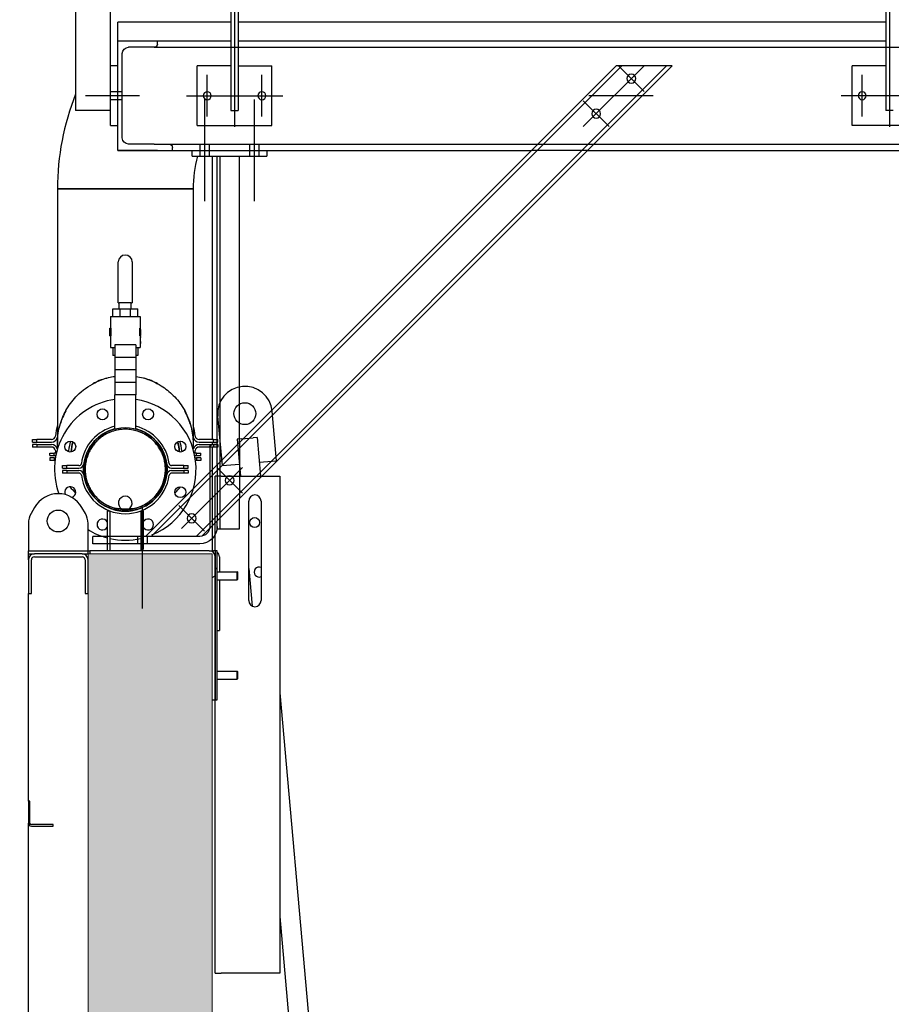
# Model space of a CAD drawing. Extents: x -89225 to 110569, y 13360 to 87647.
# Tile 441 of 478: x 100330 to 102084, y 65358 to 67339. Entities that reach past the tile are written whole.
import ezdxf

# ---------------------------------------------------------------- set-up
doc = ezdxf.new("R2010")
doc.units = 0
doc.layers.add('Beluchtingstank', color=253, linetype='Continuous')
doc.layers.add('Iv-Lines 035', color=4, linetype='Continuous')
pattern_1 = [(135, (1248752.05, -931373.5), (-224.5064, -224.5064), [])]

# ---------------------------------------------------------------- blocks, each defined once
blk = doc.blocks.new('Bordes been 1 ZAZ')
for p, q in [((1236975.3, -981670.4), (1236975.3, -983047.6)), ((1238293.7, -981670.4, 1600), (1238293.7, -983047.6, 1600)), ((1236982.8, -981737.1), (1236982.8, -983015.1)), ((1238286.2, -981737.1, 1600), (1238286.2, -983015.1, 1600)), ((1238301.2, -981737.1, 1600), (1238301.2, -983015.1, 1600)), ((1238613.7, -981819.4, 1600), (1238613.7, -983015.1, 1600)), ((1238543.7, -983045.1, 1600), (1238543.7, -982259.6, 1600)), ((1236982.8, -982837.1, 1600), (1238286.2, -982837.1, 1600)), ((1238301.2, -982837.1, 1600), (1238528.7, -982837.1, 1600)), ((1238528.7, -982875.1, 1600), (1238528.7, -982837.1, 1600)), ((1236982.8, -982875.1, 1600), (1238286.2, -982875.1, 1600)), ((1238301.2, -982875.1, 1600), (1238528.7, -982875.1, 1600)), ((1238448.7, -982881.1, 1600), (1238448.7, -982875.1, 1600)), ((1238528.7, -983095.1, 1600), (1238528.7, -982875.1, 1600)), ((1238455.2, -982887.6, 1600), (1230222.2, -982887.6, 1600)), ((1238455.2, -982887.6, 1600), (1238507.2, -982887.6, 1600)), ((1238519.7, -983070.1, 1600), (1238519.7, -982900.1, 1600)), ((1236982.8, -982925.1), (1237050.3, -982925.1)), ((1237050.3, -983045.1), (1237050.3, -982925.1)), ((1238359.6, -983871.7, 1600), (1237412.6, -982924.7, 1600)), ((1237412.6, -982924.7, 1600), (1237525.7, -982924.7, 1600)), ((1238371.3, -983872.1, 1600), (1237423.9, -982924.7, 1600)), ((1237469.1, -982924.7, 1600), (1237591.6, -983047.2, 1600)), ((1237469.1, -982976.4, 1600), (1237520.9, -982924.7, 1600)), ((1238461.8, -983872.1, 1600), (1237514.4, -982924.7, 1600)), ((1238473.2, -983872.1, 1600), (1237525.7, -982924.7, 1600)), ((1238286.2, -982925.1, 1600), (1238218.7, -982925.1, 1600)), ((1238218.7, -983045.1, 1600), (1238218.7, -982925.1, 1600)), ((1238301.2, -982925.1, 1600), (1238368.7, -982925.1, 1600)), ((1238368.7, -983045.1, 1600), (1238368.7, -982925.1, 1600)), ((1238528.7, -982925.1, 1600), (1238543.7, -982925.1, 1600)), ((1237030.3, -983027.1), (1237030.3, -982943.2)), ((1238238.7, -983027.1, 1600), (1238238.7, -982943.2, 1600)), ((1238348.7, -983027.1, 1600), (1238348.7, -982943.2, 1600)), ((1236878.3, -982985.1), (1237072.3, -982985.1)), ((1237450.7, -982985.1, 1600), (1237580.7, -982985.1, 1600)), ((1238390.6, -982985.1, 1600), (1238196.7, -982985.1, 1600)), ((1238485.3, -982985.1, 1600), (1238593.6, -982985.1, 1600)), ((1238521.7, -982977.1, 1600), (1238543.7, -982977.1, 1600)), ((1237539.9, -983047.2, 1600), (1237591.6, -982995.4, 1600)), ((1238253.7, -983197.5, 1600), (1238253.7, -982992.8, 1600)), ((1238353.7, -983197.5, 1600), (1238353.7, -982992.8, 1600)), ((1238521.7, -982993.1, 1600), (1238543.7, -982993.1, 1600)), ((1236967.8, -983015.1), (1236982.8, -983015.1)), ((1238301.2, -983015.1, 1600), (1238286.2, -983015.1, 1600)), ((1238543.7, -983015.1, 1600), (1238613.7, -983015.1, 1600)), ((1236900.3, -983045.1), (1237050.3, -983045.1)), ((1238368.7, -983045.1, 1600), (1238218.7, -983045.1, 1600)), ((1238543.7, -983045.1, 1600), (1238528.7, -983045.1, 1600)), ((1238455.2, -983082.6, 1600), (1230222.2, -983082.6, 1600)), ((1238244.2, -983107.1, 1600), (1238244.2, -983082.6, 1600)), ((1238263.2, -983107.1, 1600), (1238263.2, -983082.6, 1600)), ((1238344.2, -983107.1, 1600), (1238344.2, -983082.6, 1600)), ((1238363.2, -983107.1, 1600), (1238363.2, -983082.6, 1600)), ((1238455.2, -983082.6, 1600), (1238507.2, -983082.6, 1600)), ((1237583, -983095.1, 1600), (1231272.2, -983095.1, 1600)), ((1237583, -983095.1, 1600), (1237696.2, -983095.1, 1600)), ((1238528.7, -983095.1, 1600), (1237696.2, -983095.1, 1600)), ((1238228.7, -983095.1, 1600), (1238228.7, -983107.1, 1600)), ((1238378.7, -983107.1, 1600), (1238378.7, -983095.1, 1600)), ((1238418.7, -983095.1, 1600), (1238418.7, -983089.1, 1600)), ((1238448.7, -983095.1, 1600), (1238528.7, -983095.1, 1600)), ((1238378.7, -983107.1, 1600), (1238228.7, -983107.1, 1600)), ((1238283.7, -983682.6, 1600), (1238283.7, -983107.1, 1600)), ((1238322.7, -983857.1, 1600), (1238322.7, -983107.1, 1600)), ((1238328.7, -983727.6, 1600), (1238328.7, -983107.1, 1600)), ((1238283.7, -983682.6, 1600), (1238283.7, -983795.8, 1600)), ((1238337.7, -983687.1, 1600), (1238328.7, -983687.1, 1600)), ((1238343.7, -983693.1, 1600), (1238343.7, -983742.6, 1600)), ((1238400.2, -983855.8, 1600), (1238277.8, -983733.3, 1600)), ((1238277.8, -983785.1, 1600), (1238329.5, -983733.3, 1600)), ((1238328.7, -983727.6, 1600), (1238328.7, -983840.8, 1600)), ((1238343.7, -983742.6, 1600), (1238343.7, -983855.8, 1600)), ((1238283.7, -983857.1, 1600), (1238283.7, -983795.8, 1600)), ((1238354.2, -983861.6, 1600), (1238406, -983809.8, 1600)), ((1238478.7, -984017.2, 1600), (1238478.7, -983812.6, 1600)), ((1238328.7, -983857.1, 1600), (1238283.7, -983857.1, 1600)), ((1238328.7, -983857.1, 1600), (1238328.7, -983840.8, 1600)), ((1238363.7, -983872.1, 1600), (1238578.7, -983872.1, 1600)), ((1238469.2, -983887.1, 1600), (1238469.2, -983872.1, 1600)), ((1238488.2, -983887.1, 1600), (1238488.2, -983872.1, 1600)), ((1238578.7, -983887.1, 1600), (1238578.7, -983872.1, 1600)), ((1238363.7, -983887.1, 1600), (1238578.7, -983887.1, 1600))]:
    blk.add_line(p, q)
for centre, radius in [((1237495, -982950.6, 1600), 9), ((1237030.3, -982985.1), 8), ((1238238.7, -982985.1, 1600), 8), ((1238348.7, -982985.1, 1600), 8), ((1237565.7, -983021.3, 1600), 9), ((1238303.7, -983759.2, 1600), 9), ((1238380.1, -983835.7, 1600), 9)]:
    blk.add_circle(centre, radius)
for centre, radius, start, end in [((1238455.2, -982881.1, 1600), 6.5, 180, 270), ((1238507.2, -982900.1, 1600), 12.5, 0, 90), ((1238425.2, -983089.1, 1600), 6.5, 90, 180), ((1238507.2, -983070.1, 1600), 12.5, 270, 0), ((1238337.7, -983693.1, 1600), 6, 0, 90), ((1238363.7, -983852.1, 1600), 35, 180, 270), ((1238363.7, -983852.1, 1600), 20, 180, 270)]:
    blk.add_arc(centre, radius, start, end)
blk = doc.blocks.new('Beuchtingstank doorsnede')
h = blk.add_hatch()
h.set_pattern_fill('ANSI31', color=256, scale=2540, angle=90, style=0)
h.set_pattern_definition(pattern_1)
edge = h.paths.add_edge_path()
edge.add_ellipse((1213323, -938969.1), major_axis=(-84.1, 0), ratio=1, start_angle=0, end_angle=360)
edge = h.paths.add_edge_path(flags=0)
edge.add_ellipse((1213323, -938969.1), major_axis=(-81.4, 0), ratio=1, start_angle=0, end_angle=360)
h = blk.add_hatch()
h.set_pattern_fill('ANSI31', color=256, scale=2540, angle=165.0002, style=0)
h.set_pattern_definition([(210.0002, (1248752.05, -931373.5), (158.7508, -274.9626), [])])
edge = h.paths.add_edge_path()
edge.add_ellipse((1213492, -939145.1), major_axis=(0, 12), ratio=1, start_angle=270, end_angle=360)
edge.add_line((1213492, -939133.1), (1213251.5, -939133.1))
edge.add_line((1213251.5, -939133.1), (1213251.5, -939139.1))
edge.add_line((1213251.5, -939139.1), (1213492, -939139.1))
edge.add_ellipse((1213492, -939145.1), major_axis=(6, 0), ratio=1, start_angle=0, end_angle=90, ccw=False)
edge.add_line((1213498, -939145.1), (1213498, -939433.1))
edge.add_line((1213498, -939433.1), (1213504, -939433.1))
edge.add_line((1213504, -939433.1), (1213504, -939145.1))
h = blk.add_hatch()
h.set_pattern_fill('ANSI31', color=256, scale=2540, angle=90, style=0)
h.set_pattern_definition(pattern_1)
h.paths.add_polyline_path([(1213508, -939433.1), (1213508, -939133.1), (1213504, -939133.1), (1213504, -939145.1), (1213504, -939433.1)])
h = blk.add_hatch()
h.set_pattern_fill('ANSI31', color=256, scale=2540, angle=180.0002, style=0)
h.set_pattern_definition([(225.0002, (1248752.05, -931373.5), (224.5072, -224.5056), [])])
edge = h.paths.add_edge_path()
edge.add_line((1213128, -939151.1), (1213128, -939219.1))
edge.add_line((1213128, -939219.1), (1213134, -939219.1))
edge.add_line((1213134, -939219.1), (1213134, -939151.1))
edge.add_ellipse((1213140, -939151.1), major_axis=(0, 6), ratio=1, start_angle=0, end_angle=90, ccw=False)
edge.add_line((1213140, -939145.1), (1213236, -939145.1))
edge.add_ellipse((1213236, -939151.1), major_axis=(6, 0), ratio=1, start_angle=0, end_angle=90, ccw=False)
edge.add_line((1213242, -939151.1), (1213242, -939219.1))
edge.add_line((1213242, -939219.1), (1213248, -939219.1))
edge.add_line((1213248, -939219.1), (1213248, -939151.1))
edge.add_ellipse((1213236, -939151.1), major_axis=(0, 12), ratio=1, start_angle=270, end_angle=360)
edge.add_line((1213236, -939139.1), (1213140, -939139.1))
edge.add_ellipse((1213140, -939151.1), major_axis=(-12, 0), ratio=1, start_angle=270, end_angle=360)
h = blk.add_hatch()
h.set_pattern_fill('ANSI31', color=256, scale=2540, angle=90, style=0)
h.set_pattern_definition(pattern_1)
edge = h.paths.add_edge_path()
edge.add_line((1213134, -939687.1), (1213178, -939687.1))
edge.add_line((1213178, -939687.1), (1213178, -939684.1))
edge.add_line((1213178, -939684.1), (1213134, -939684.1))
edge.add_ellipse((1213134, -939681.1), major_axis=(-3, 0), ratio=1, start_angle=0, end_angle=90, ccw=False)
edge.add_line((1213131, -939681.1), (1213131, -939637.1))
edge.add_line((1213131, -939637.1), (1213128, -939637.1))
edge.add_line((1213128, -939637.1), (1213128, -939681.1))
edge.add_ellipse((1213134, -939681.1), major_axis=(0, -6), ratio=1, start_angle=270, end_angle=360)
for p, q in [((1213498, -938339.1), (1213498, -938909.2)), ((1213186.5, -938404.7), (1213459.6, -938404.7)), ((1213459.6, -938404.7), (1213186.5, -938404.7)), ((1213186.5, -938404.7), (1213186.5, -938916.7)), ((1213459.6, -938404.7), (1213459.6, -938916.7)), ((1213309, -938633.7), (1213309, -938551.7)), ((1213337, -938551.7), (1213337, -938633.7)), ((1213309, -938633.7), (1213311, -938633.7)), ((1213311, -938645.7), (1213311, -938633.7)), ((1213335, -938633.7), (1213311, -938633.7)), ((1213335, -938645.7), (1213335, -938633.7)), ((1213335, -938633.7), (1213337, -938633.7)), ((1213298, -938645.7), (1213312.7, -938645.7)), ((1213298, -938661.7), (1213298, -938645.7)), ((1213312.7, -938645.7), (1213333.4, -938645.7)), ((1213312.7, -938661.7), (1213312.7, -938645.7)), ((1213333.4, -938645.7), (1213348, -938645.7)), ((1213333.4, -938661.7), (1213333.4, -938645.7)), ((1213348, -938661.7), (1213348, -938645.7)), ((1213293, -938661.7), (1213353, -938661.7)), ((1213293, -938661.7), (1213293, -938685.2)), ((1213353, -938661.7), (1213353, -938685.2)), ((1213291.8, -938687.6), (1213292, -938687.6)), ((1213291.8, -938687.6), (1213291.8, -938687.8)), ((1213291.8, -938687.8), (1213292, -938687.8)), ((1213291.8, -938687.8), (1213291.8, -938688)), ((1213291.8, -938688), (1213292, -938688)), ((1213291.8, -938688), (1213291.8, -938688.3)), ((1213291.8, -938688.3), (1213292, -938688.3)), ((1213291.8, -938688.3), (1213291.8, -938688.5)), ((1213291.8, -938688.5), (1213291.8, -938688.8)), ((1213291.8, -938688.5), (1213292, -938688.5)), ((1213291.8, -938688.8), (1213292, -938688.8)), ((1213291.8, -938688.8), (1213291.8, -938689)), ((1213291.8, -938689), (1213292, -938689)), ((1213291.8, -938689), (1213291.8, -938689.3)), ((1213291.8, -938689.3), (1213292, -938689.3)), ((1213291.8, -938689.3), (1213291.8, -938689.4)), ((1213291.8, -938689.4), (1213291.8, -938689.7)), ((1213291.8, -938689.4), (1213292, -938689.4)), ((1213291.8, -938689.7), (1213291.8, -938689.9)), ((1213291.8, -938689.7), (1213292, -938689.7)), ((1213291.8, -938689.9), (1213291.8, -938690.3)), ((1213291.8, -938689.9), (1213292, -938689.9)), ((1213291.8, -938690.3), (1213291.8, -938691.2)), ((1213291.8, -938690.3), (1213292, -938690.3)), ((1213291.8, -938691.2), (1213291.8, -938692.1)), ((1213291.8, -938691.2), (1213292, -938691.2)), ((1213291.8, -938692.1), (1213292, -938692.1)), ((1213291.8, -938692.1), (1213291.8, -938692.6)), ((1213291.8, -938692.6), (1213291.8, -938692.9)), ((1213291.8, -938692.6), (1213292, -938692.6)), ((1213291.8, -938692.9), (1213291.8, -938693.4)), ((1213291.8, -938692.9), (1213292, -938692.9)), ((1213291.8, -938693.4), (1213291.8, -938694.4)), ((1213291.8, -938693.4), (1213292, -938693.4)), ((1213291.8, -938694.4), (1213292, -938694.4)), ((1213291.8, -938694.4), (1213291.8, -938695)), ((1213291.8, -938695), (1213291.8, -938695.1)), ((1213291.8, -938695), (1213292, -938695)), ((1213291.8, -938695.1), (1213292, -938695.1)), ((1213291.8, -938695.6), (1213292, -938695.6)), ((1213291.8, -938695.6), (1213291.8, -938695.9)), ((1213291.8, -938695.9), (1213292, -938695.9)), ((1213291.8, -938695.9), (1213291.8, -938696.5)), ((1213291.8, -938696.5), (1213291.8, -938697.3)), ((1213291.8, -938696.5), (1213292, -938696.5)), ((1213291.8, -938697.3), (1213291.8, -938697.7)), ((1213291.8, -938697.3), (1213292, -938697.3)), ((1213291.8, -938697.7), (1213291.8, -938697.8)), ((1213291.8, -938697.7), (1213292, -938697.7)), ((1213291.8, -938697.8), (1213292, -938697.8)), ((1213292, -938700.2), (1213292, -938685.2)), ((1213292, -938685.2), (1213294, -938685.2)), ((1213294, -938685.2), (1213294, -938700.2)), ((1213352.1, -938700.2), (1213352.1, -938685.2)), ((1213352.1, -938685.2), (1213354, -938685.2)), ((1213354, -938700.2), (1213354, -938685.2)), ((1213354.2, -938687.6), (1213354, -938687.6)), ((1213354.2, -938688.3), (1213354, -938688.3)), ((1213354.2, -938689.1), (1213354, -938689.1)), ((1213354.2, -938689.4), (1213354, -938689.4)), ((1213354.2, -938689.9), (1213354, -938689.9)), ((1213354.2, -938690.5), (1213354, -938690.5)), ((1213354.2, -938690.9), (1213354, -938690.9)), ((1213354.2, -938691.8), (1213354, -938691.8)), ((1213354.2, -938692.4), (1213354, -938692.4)), ((1213354.2, -938694.2), (1213354, -938694.2)), ((1213354.2, -938694.5), (1213354, -938694.5)), ((1213354.2, -938695.6), (1213354, -938695.6)), ((1213354.2, -938696), (1213354, -938696)), ((1213354.2, -938697.1), (1213354, -938697.1)), ((1213354.2, -938697.4), (1213354, -938697.4)), ((1213354.2, -938688.3), (1213354.2, -938687.6)), ((1213354.2, -938689.1), (1213354.2, -938688.3)), ((1213354.2, -938689.4), (1213354.2, -938689.1)), ((1213354.2, -938689.9), (1213354.2, -938689.4)), ((1213354.2, -938690.5), (1213354.2, -938689.9)), ((1213354.2, -938690.9), (1213354.2, -938690.5)), ((1213354.2, -938691.8), (1213354.2, -938690.9)), ((1213354.2, -938692.4), (1213354.2, -938691.8)), ((1213354.2, -938694.2), (1213354.2, -938692.4)), ((1213354.2, -938694.5), (1213354.2, -938694.2)), ((1213354.2, -938695.6), (1213354.2, -938694.5)), ((1213354.2, -938696), (1213354.2, -938695.6)), ((1213354.2, -938697.1), (1213354.2, -938696)), ((1213354.2, -938697.4), (1213354.2, -938697.1)), ((1213354.2, -938698.6), (1213354.2, -938697.4)), ((1213292, -938700.2), (1213294, -938700.2)), ((1213293, -938700.2), (1213293, -938723.7)), ((1213352.1, -938700.2), (1213354, -938700.2)), ((1213353, -938700.2), (1213353, -938723.7)), ((1213354.2, -938698.6), (1213354, -938698.6)), ((1213354.2, -938699.4), (1213354, -938699.4)), ((1213354.2, -938700), (1213354, -938700)), ((1213354.2, -938701.9), (1213354, -938701.9)), ((1213354, -938703.8), (1213354, -938701.9)), ((1213354.2, -938703.8), (1213354, -938703.8)), ((1213354.2, -938712), (1213354, -938712)), ((1213354, -938712.5), (1213354, -938712)), ((1213354.2, -938712.5), (1213354, -938712.5)), ((1213354, -938713), (1213354, -938712.5)), ((1213354.2, -938713), (1213354, -938713)), ((1213354, -938713.5), (1213354, -938713)), ((1213354.2, -938713.5), (1213354, -938713.5)), ((1213354, -938714.4), (1213354, -938713.5)), ((1213354.2, -938714.4), (1213354, -938714.4)), ((1213354.2, -938714.6), (1213354, -938714.6)), ((1213354, -938715.4), (1213354, -938714.6)), ((1213354, -938716.1), (1213354, -938715.4)), ((1213354.2, -938715.4), (1213354, -938715.4)), ((1213354.2, -938716.1), (1213354, -938716.1)), ((1213354.2, -938699.4), (1213354.2, -938698.6)), ((1213354.2, -938700), (1213354.2, -938699.4)), ((1213354.2, -938703.8), (1213354.2, -938701.9)), ((1213354.2, -938712.5), (1213354.2, -938712)), ((1213354.2, -938713), (1213354.2, -938712.5)), ((1213354.2, -938713.5), (1213354.2, -938713)), ((1213354.2, -938714.4), (1213354.2, -938713.5)), ((1213354.2, -938715.4), (1213354.2, -938714.6)), ((1213354.2, -938716.1), (1213354.2, -938715.4)), ((1213293, -938723.7), (1213301.8, -938723.7)), ((1213298, -938723.7), (1213298, -938739.7)), ((1213344.2, -938718.7), (1213301.8, -938718.7)), ((1213301.8, -938718.7), (1213301.8, -938743.7)), ((1213344.2, -938718.7), (1213344.2, -938743.7)), ((1213344.2, -938723.7), (1213353, -938723.7)), ((1213348, -938723.7), (1213348, -938739.7)), ((1213301.8, -938739.7), (1213298, -938739.7)), ((1213344.2, -938743.7), (1213301.8, -938743.7)), ((1213301.8, -938743.7), (1213301.8, -938768.7)), ((1213348, -938739.7), (1213344.2, -938739.7)), ((1213344.2, -938743.7), (1213344.2, -938768.7)), ((1213344.2, -938768.7), (1213301.8, -938768.7)), ((1213344.2, -938769.1), (1213301.8, -938769.1)), ((1213301.8, -938769.1), (1213301.8, -938794.1)), ((1213344.2, -938769.1), (1213344.2, -938794.1)), ((1213344.2, -938794.1), (1213301.8, -938794.1)), ((1213301.8, -938794.1), (1213301.8, -938819.1)), ((1213344.2, -938794.1), (1213344.2, -938819.1)), ((1213344.2, -938819.1), (1213301.8, -938819.1)), ((1213302, -938887.7), (1213302, -938819.1)), ((1213344.1, -938887.7), (1213344.1, -938819.1)), ((1213627.5, -938951.7), (1213618.6, -938852.1)), ((1213509, -938861.9), (1213517.9, -938961.5)), ((1213136.5, -938909.2), (1213145.3, -938909.2)), ((1213136.5, -938914.2), (1213136.5, -938909.2)), ((1213136.5, -938914.2), (1213145.3, -938914.2)), ((1213174.3, -938909.2), (1213145.3, -938909.2)), ((1213145.3, -938914.2), (1213145.3, -938909.2)), ((1213145.3, -938914.2), (1213174.3, -938914.2)), ((1213500.8, -938909.2), (1213471.8, -938909.2)), ((1213471.8, -938914.2), (1213500.8, -938914.2)), ((1213498, -938914.2), (1213498, -938919.2)), ((1213500.8, -938909.2), (1213509.5, -938909.2)), ((1213500.8, -938914.2), (1213500.8, -938909.2)), ((1213500.8, -938914.2), (1213509.5, -938914.2)), ((1213509.5, -938914.2), (1213509.5, -938909.2)), ((1213556.3, -938907.9), (1213548.3, -938908.6)), ((1213548.3, -938908.6), (1213555, -938983.1)), ((1213556.3, -938907.9), (1213580.2, -938905.8)), ((1213588.2, -938905.1), (1213580.2, -938905.8)), ((1213588.2, -938905.1), (1213595.1, -938983.1)), ((1213145.3, -938919.2), (1213136.5, -938919.2)), ((1213136.5, -938919.2), (1213136.5, -938924.2)), ((1213145.3, -938924.2), (1213136.5, -938924.2)), ((1213145.3, -938919.2), (1213174.3, -938919.2)), ((1213145.3, -938919.2), (1213145.3, -938924.2)), ((1213174.3, -938924.2), (1213145.3, -938924.2)), ((1213471.8, -938919.2), (1213500.8, -938919.2)), ((1213500.8, -938924.2), (1213471.8, -938924.2)), ((1213498, -938924.2), (1213498, -939133.1)), ((1213509.5, -938919.2), (1213500.8, -938919.2)), ((1213500.8, -938919.2), (1213500.8, -938924.2)), ((1213509.5, -938924.2), (1213500.8, -938924.2)), ((1213509.5, -938919.2), (1213509.5, -938924.2)), ((1213171, -938936.2), (1213179.8, -938936.2)), ((1213171, -938941.2), (1213171, -938936.2)), ((1213171, -938941.2), (1213179.8, -938941.2)), ((1213179.8, -938946.2), (1213171, -938946.2)), ((1213171, -938946.2), (1213171, -938951.2)), ((1213179.8, -938951.2), (1213171, -938951.2)), ((1213184.4, -938936.2), (1213179.8, -938936.2)), ((1213179.8, -938941.2), (1213179.8, -938936.2)), ((1213179.8, -938941.2), (1213183.3, -938941.2)), ((1213179.8, -938946.2), (1213182.4, -938946.2)), ((1213179.8, -938946.2), (1213179.8, -938951.2)), ((1213181.7, -938951.2), (1213179.8, -938951.2)), ((1213466.3, -938936.2), (1213461.7, -938936.2)), ((1213462.8, -938941.2), (1213466.3, -938941.2)), ((1213463.7, -938946.2), (1213466.3, -938946.2)), ((1213466.3, -938951.2), (1213464.4, -938951.2)), ((1213466.3, -938936.2), (1213475, -938936.2)), ((1213466.3, -938941.2), (1213466.3, -938936.2)), ((1213466.3, -938941.2), (1213475, -938941.2)), ((1213475, -938946.2), (1213466.3, -938946.2)), ((1213466.3, -938946.2), (1213466.3, -938951.2)), ((1213475, -938951.2), (1213466.3, -938951.2)), ((1213475, -938941.2), (1213475, -938936.2)), ((1213475, -938946.2), (1213475, -938951.2)), ((1213592.6, -938954.9), (1213627.5, -938951.7)), ((1213196.5, -938961.6), (1213205.3, -938961.6)), ((1213196.5, -938966.6), (1213196.5, -938961.6)), ((1213196.5, -938966.6), (1213205.3, -938966.6)), ((1213205.3, -938971.6), (1213196.5, -938971.6)), ((1213196.5, -938971.6), (1213196.5, -938976.6)), ((1213229.7, -938961.6), (1213205.3, -938961.6)), ((1213205.3, -938966.6), (1213205.3, -938961.6)), ((1213205.3, -938966.6), (1213229.7, -938966.6)), ((1213205.3, -938971.6), (1213229.7, -938971.6)), ((1213205.3, -938971.6), (1213205.3, -938976.6)), ((1213440.8, -938961.6), (1213416.4, -938961.6)), ((1213416.4, -938966.6), (1213440.8, -938966.6)), ((1213416.4, -938971.6), (1213440.8, -938971.6)), ((1213440.8, -938961.6), (1213449.5, -938961.6)), ((1213440.8, -938966.6), (1213440.8, -938961.6)), ((1213440.8, -938966.6), (1213449.5, -938966.6)), ((1213449.5, -938971.6), (1213440.8, -938971.6)), ((1213440.8, -938971.6), (1213440.8, -938976.6)), ((1213449.5, -938966.6), (1213449.5, -938961.6)), ((1213449.5, -938971.6), (1213449.5, -938976.6)), ((1213517.9, -938961.5), (1213552.8, -938958.4)), ((1213205.3, -938976.6), (1213196.5, -938976.6)), ((1213229.7, -938976.6), (1213205.3, -938976.6)), ((1213440.8, -938976.6), (1213416.4, -938976.6)), ((1213449.5, -938976.6), (1213440.8, -938976.6)), ((1213516, -938983.1), (1213504, -938983.1)), ((1213504, -939133.1), (1213504, -938983.1)), ((1213516, -938983.1), (1213634, -938983.1)), ((1213634, -938983.1), (1213634, -939983.1)), ((1213571.5, -939233.1), (1213571.5, -939033.1)), ((1213596.5, -939033.1), (1213596.5, -939233.1)), ((1213140.4, -939045.6), (1213133.4, -939057.8)), ((1213242.7, -939057.8), (1213235.7, -939045.6)), ((1213286.8, -939052.6), (1213291.8, -939052.6)), ((1213286.8, -939052.6), (1213286.8, -939131.1)), ((1213291.8, -939052.6), (1213291.8, -939131.1)), ((1213354.3, -939052.6), (1213359.3, -939052.6)), ((1213354.3, -939052.6), (1213354.3, -939131.1)), ((1213359.3, -939052.6), (1213359.3, -939130.1)), ((1213128, -939077.8), (1213128, -939133.1)), ((1213248, -939133.1), (1213248, -939077.8)), ((1213128, -939133.1), (1213248, -939133.1)), ((1213128, -939139.1), (1213128, -939133.1)), ((1213248, -939139.1), (1213248, -939133.1)), ((1213248, -939133.1), (1213251.5, -939133.1)), ((1213492, -939133.1), (1213251.5, -939133.1)), ((1213251.5, -939133.1), (1213251.5, -939139.1)), ((1213492, -939133.1), (1213500.5, -939133.1)), ((1213508, -939133.1), (1213504, -939133.1)), ((1213504, -939133.1), (1213504, -939433.1)), ((1213508, -939433.1), (1213508, -939133.1)), ((1213128, -939139.1), (1213140, -939139.1)), ((1213128, -939151.1), (1213128, -939139.1)), ((1213128, -939151.1), (1213128, -939219.1)), ((1213134, -939219.1), (1213134, -939151.1)), ((1213236, -939139.1), (1213140, -939139.1)), ((1213140, -939145.1), (1213236, -939145.1)), ((1213236, -939139.1), (1213248, -939139.1)), ((1213242, -939151.1), (1213242, -939219.1)), ((1213248, -939219.1), (1213248, -939151.1)), ((1213504, -939433.1), (1213504, -939145.1)), ((1213512.5, -939145.1), (1213512.5, -939175.1)), ((1213571.5, -939168.8), (1213578.3, -939244.2)), ((1213508, -939175.1), (1213548.5, -939175.1)), ((1213508, -939191.1), (1213548.5, -939191.1)), ((1213512.5, -939191.1), (1213512.5, -939278.1)), ((1213548.5, -939191.1), (1213548.5, -939175.1)), ((1213549, -939175.6), (1213548.5, -939175.1)), ((1213549, -939190.6), (1213548.5, -939191.1)), ((1213549, -939175.6), (1213549, -939190.6)), ((1213128, -939219.1), (1213134, -939219.1)), ((1213128, -939637.1), (1213128, -939219.1)), ((1213242, -939219.1), (1213248, -939219.1)), ((1213512.5, -939278.1), (1213512.5, -939293.1)), ((1213508, -939293.1), (1213512.5, -939293.1)), ((1213508, -939375.1), (1213548.5, -939375.1)), ((1213508, -939391.1), (1213548.5, -939391.1)), ((1213548.5, -939391.1), (1213548.5, -939375.1)), ((1213549, -939375.6), (1213548.5, -939375.1)), ((1213549, -939390.6), (1213548.5, -939391.1)), ((1213549, -939375.6), (1213549, -939390.6)), ((1213634, -939419.1), (1213914.4, -942560.5)), ((1213498, -939433.1), (1213504, -939433.1)), ((1213504, -939983.1), (1213504, -939433.1)), ((1213504, -939433.1), (1213508, -939433.1)), ((1213131, -939637.1), (1213128, -939637.1)), ((1213128, -939637.1), (1213128, -939681.1)), ((1213131, -939681.1), (1213131, -939637.1)), ((1213128, -940637.1), (1213128, -939681.1)), ((1213178, -939684.1), (1213134, -939684.1)), ((1213134, -939687.1), (1213178, -939687.1)), ((1213178, -939687.1), (1213178, -939684.1)), ((1213634, -939869.1), (1213874.6, -942564.1)), ((1213504, -939983.1), (1213516, -939983.1)), ((1213634, -939983.1), (1213516, -939983.1))]:
    blk.add_line(p, q)
for centre, radius in [((1213563.8, -938857), 22), ((1213277.1, -938858.3), 11), ((1213369, -938858.3), 11), ((1213323, -938969.1), 84.1), ((1213323, -938969.1), 81.4), ((1213212.2, -938923.2), 11), ((1213433.9, -938923.2), 11), ((1213433.9, -939015), 11), ((1213188, -939073.1), 22), ((1213583.4, -939076.2), 10)]:
    blk.add_circle(centre, radius)
for centre, radius, start, end in [((1213704, -938404.7), 517.5, 158.3452, 180), ((1213704, -938404.7), 244.5, 164.435, 180), ((1213323, -938551.7), 14, 0, 180), ((1213323, -938916.7), 136.5, 106.3708, 118.6292), ((1213323, -938916.7), 136.5, 61.3708, 73.6292), ((1213563.8, -938857), 55, 5.1, 185.1), ((1213323, -938969.1), 142.5, 98.507, 200.1284), ((1213323, -938969.1), 142.5, 292.1061, 81.493), ((1213323, -938916.7), 136.5, 151.3708, 163.6292), ((1213323, -938916.7), 136.5, 16.3708, 28.6292), ((1213323, -938916.7), 141.5, 164.7246, 174.0499), ((1213323, -938969.1), 89.2, 103.6774, 172.3705), ((1213323, -938969.1), 84.2, 104.5074, 172.3705), ((1213323, -938969.1), 89.2, 7.6295, 76.3226), ((1213323, -938969.1), 84.2, 7.6295, 75.4926), ((1213323, -938916.7), 141.5, 5.9501, 15.2754), ((1213174.3, -938901.2), 8, 270, 354.0499), ((1213174.3, -938901.2), 13, 270, 339.7241), ((1213323, -938943.7), 114.6, 164.0398, 173.9983), ((1213323, -938943.7), 109.6, 164.085, 173.9983), ((1213323, -938943.7), 109.5, 5.0606, 15.9137), ((1213323, -938943.7), 109.5, 6.0017, 15.915), ((1213323, -938943.7), 114.5, 6.0017, 15.9602), ((1213471.8, -938901.2), 13, 200.2759, 270), ((1213471.8, -938901.2), 8, 185.9501, 270), ((1213174.3, -938932.2), 13, 19.1034, 90), ((1213174.3, -938932.2), 8, 5.9501, 90), ((1213323, -938916.7), 141.5, 185.9501, 187.9095), ((1213204.2, -938931.2), 5, 331.7826, 353.9983), ((1213204.2, -938931.2), 10, 343.3327, 353.9983), ((1213441.9, -938931.2), 10, 186.0017, 196.6673), ((1213441.9, -938931.2), 5, 186.0017, 208.2174), ((1213471.8, -938932.2), 13, 90, 160.8966), ((1213323, -938916.7), 141.5, 352.0905, 354.0499), ((1213471.8, -938932.2), 8, 90, 174.0499), ((1213229.7, -938956.6), 5, 270, 352.3705), ((1213229.7, -938956.6), 10, 270, 352.3705), ((1213229.7, -938981.6), 10, 7.6295, 90), ((1213323, -938969.1), 84.2, 172.3705, 187.6295), ((1213323, -938969.1), 84.1, 352.3705, 7.6295), ((1213416.4, -938956.6), 10, 187.6295, 270), ((1213416.4, -938981.6), 10, 90, 172.3705), ((1213416.4, -938956.6), 5, 187.6295, 270), ((1213229.7, -938981.6), 5, 7.6295, 90), ((1213323, -938969.1), 89.2, 187.6295, 352.3705), ((1213323, -938969.1), 84.2, 187.6295, 352.3705), ((1213416.4, -938981.6), 5, 90, 172.3705), ((1213212.2, -939015), 11, 287.8237, 207.0626), ((1213323, -938916.7), 141.5, 218.0914, 225.0311), ((1213323, -938916.7), 141.5, 314.9689, 321.9086), ((1213188, -939073.1), 55, 30, 150), ((1213323, -939036.9), 13.7, 297.7777, 242.2223), ((1213584, -939033.1), 12.5, 0, 180), ((1213323, -938916.7), 132.3, 262.2878, 277.7125), ((1213168, -939077.8), 40, 150, 180), ((1213208, -939077.8), 40, 0, 30), ((1213277.1, -939080), 11, 28.2538, 331.7462), ((1213369, -939080), 11, 208.2538, 151.7462), ((1213323, -938969.1), 142.5, 238.2431, 255.27), ((1213323, -938969.1), 142.5, 257.3394, 282.6606), ((1213492, -939145.1), 12, 0, 90), ((1213500.5, -939145.1), 12, 73.0422, 90), ((1213140, -939151.1), 12, 90, 180), ((1213140, -939151.1), 6, 90, 180), ((1213236, -939151.1), 12, 0, 90), ((1213236, -939151.1), 6, 0, 90), ((1213500.5, -939145.1), 6, 54.3147, 69.4827), ((1213500.5, -939145.1), 12, 0, 51.3178), ((1213592.3, -939175.8), 10, 64.5554, 295.4446), ((1213584, -939233.1), 12.5, 180, 0), ((1213134, -939681.1), 6, 180, 270), ((1213134, -939681.1), 3, 180, 270)]:
    blk.add_arc(centre, radius, start, end)
for points, knots in [([(1213186.9, -938927), (1213186.7, -938923.6), (1213186.5, -938920.2), (1213186.5, -938916.7), (1213186.5, -938903.1), (1213188.6, -938889.5), (1213192.6, -938876.5), (1213195.8, -938866.2), (1213200.2, -938856.2), (1213205.7, -938847), (1213211.5, -938837.2), (1213218.5, -938828.3), (1213226.5, -938820.2), (1213236.8, -938809.9), (1213248.7, -938801.3), (1213261.6, -938794.8), (1213270.4, -938790.4), (1213279.7, -938786.9), (1213289.3, -938784.5), (1213293.4, -938783.4), (1213297.6, -938782.5), (1213301.8, -938781.9)], [-22.53749, -22.53749, -22.53749, -22.53749, -21.507544, -21.507544, -21.507544, -17.400942, -17.400942, -17.400942, -14.155753, -14.155753, -14.155753, -10.746362, -10.746362, -10.746362, -6.37592, -6.37592, -6.37592, -3.414022, -3.414022, -3.414022, -2.131192, -2.131192, -2.131192, -2.131192]), ([(1213344.3, -938781.9), (1213349.3, -938782.7), (1213354.3, -938783.8), (1213359.3, -938785.1), (1213372, -938788.6), (1213384.2, -938794), (1213395.3, -938800.9), (1213404.1, -938806.4), (1213412.2, -938812.9), (1213419.6, -938820.2), (1213427.5, -938828.1), (1213434.3, -938836.9), (1213440, -938846.4), (1213447.1, -938858.1), (1213452.4, -938870.9), (1213455.6, -938884.2), (1213458.2, -938894.9), (1213459.6, -938905.8), (1213459.6, -938916.7), (1213459.6, -938920.2), (1213459.4, -938923.6), (1213459.2, -938927)], [-40.883897, -40.883897, -40.883897, -40.883897, -39.34454, -39.34454, -39.34454, -35.382873, -35.382873, -35.382873, -32.268726, -32.268726, -32.268726, -28.928711, -28.928711, -28.928711, -24.802437, -24.802437, -24.802437, -21.507545, -21.507545, -21.507545, -20.477598, -20.477598, -20.477598, -20.477598]), ([(1213322.1, -938888.4), (1213318.5, -938888.4), (1213314.9, -938888.7), (1213311.4, -938889.2), (1213307.4, -938889.8), (1213303.4, -938890.7), (1213299.5, -938891.9), (1213295.2, -938893.2), (1213290.9, -938894.9), (1213286.8, -938897), (1213284.6, -938898.1), (1213282.4, -938899.3), (1213280.3, -938900.6), (1213278.1, -938902), (1213275.9, -938903.5), (1213273.9, -938905.1), (1213271.7, -938906.8), (1213269.6, -938908.6), (1213267.6, -938910.5), (1213265.5, -938912.4), (1213263.5, -938914.5), (1213261.6, -938916.7), (1213259.6, -938919), (1213257.8, -938921.4), (1213256.1, -938923.9), (1213254.4, -938926.5), (1213252.8, -938929.2), (1213251.4, -938932), (1213249.9, -938934.8), (1213248.6, -938937.7), (1213247.5, -938940.7), (1213246.3, -938943.8), (1213245.3, -938947), (1213244.6, -938950.2), (1213243.8, -938953.4), (1213243.2, -938956.7), (1213242.8, -938960), (1213242.4, -938963.3), (1213242.3, -938966.7), (1213242.3, -938970.1), (1213242.4, -938973.4), (1213242.6, -938976.8), (1213243.1, -938980.1), (1213243.5, -938983.4), (1213244.2, -938986.7), (1213245, -938989.9), (1213245.9, -938993.1), (1213246.9, -938996.2), (1213248.1, -938999.2), (1213249.3, -939002.2), (1213250.7, -939005.1), (1213252.3, -939007.9), (1213253.8, -939010.7), (1213255.4, -939013.3), (1213257.2, -939015.9), (1213259, -939018.3), (1213260.8, -939020.7), (1213262.8, -939022.9), (1213264.8, -939025.1), (1213266.8, -939027.1), (1213268.9, -939029.1), (1213271, -939030.9), (1213273.1, -939032.6), (1213275.4, -939034.3), (1213277.5, -939035.8), (1213279.7, -939037.3), (1213281.9, -939038.6), (1213284.1, -939039.9), (1213286.3, -939041), (1213288.5, -939042.1), (1213292.6, -939044.1), (1213296.9, -939045.7), (1213301.3, -939046.9), (1213305.2, -939048), (1213309.2, -939048.8), (1213313.3, -939049.3), (1213316.8, -939049.7), (1213320.4, -939049.9), (1213324, -939049.9)], [-25.584553, -25.584553, -25.584553, -25.584553, -24.504271, -24.504271, -24.504271, -23.278379, -23.278379, -23.278379, -21.897152, -21.897152, -21.897152, -21.146132, -21.146132, -21.146132, -20.352179, -20.352179, -20.352179, -19.517041, -19.517041, -19.517041, -18.645026, -18.645026, -18.645026, -17.734835, -17.734835, -17.734835, -16.789754, -16.789754, -16.789754, -15.8182, -15.8182, -15.8182, -14.823699, -14.823699, -14.823699, -13.811365, -13.811365, -13.811365, -12.792276, -12.792276, -12.792276, -11.773188, -11.773188, -11.773188, -10.760853, -10.760853, -10.760853, -9.766352, -9.766352, -9.766352, -8.794798, -8.794798, -8.794798, -7.849717, -7.849717, -7.849717, -6.939526, -6.939526, -6.939526, -6.067511, -6.067511, -6.067511, -5.232374, -5.232374, -5.232374, -4.438421, -4.438421, -4.438421, -3.6874, -3.6874, -3.6874, -2.306173, -2.306173, -2.306173, -1.080281, -1.080281, -1.080281, 0, 0, 0, 0]), ([(1213282.7, -938895.3), (1213277.9, -938897.9), (1213273.3, -938901.1), (1213269, -938904.6), (1213267.1, -938906.2), (1213265.3, -938907.9), (1213263.6, -938909.6), (1213257.9, -938915.3), (1213253, -938921.8), (1213249.2, -938928.8)], [-22.300285, -22.300285, -22.300285, -22.300285, -20.626758, -20.626758, -20.626758, -19.887131, -19.887131, -19.887131, -17.473709, -17.473709, -17.473709, -17.473709]), ([(1213324, -939049.9), (1213327.6, -939049.8), (1213331.2, -939049.5), (1213334.7, -939049), (1213338.7, -939048.4), (1213342.7, -939047.5), (1213346.6, -939046.4), (1213350.9, -939045), (1213355.2, -939043.3), (1213359.3, -939041.3), (1213361.5, -939040.2), (1213363.7, -939038.9), (1213365.8, -939037.6), (1213368, -939036.2), (1213370.2, -939034.7), (1213372.2, -939033.1), (1213374.4, -939031.5), (1213376.5, -939029.7), (1213378.5, -939027.8), (1213380.6, -939025.8), (1213382.6, -939023.7), (1213384.5, -939021.5), (1213386.4, -939019.2), (1213388.3, -939016.8), (1213390, -939014.3), (1213391.7, -939011.7), (1213393.3, -939009.1), (1213394.7, -939006.3), (1213396.2, -939003.4), (1213397.5, -939000.5), (1213398.6, -938997.5), (1213399.8, -938994.4), (1213400.8, -938991.3), (1213401.5, -938988.1), (1213402.3, -938984.8), (1213402.9, -938981.6), (1213403.3, -938978.2), (1213403.6, -938974.9), (1213403.8, -938971.6), (1213403.8, -938968.2), (1213403.7, -938964.8), (1213403.5, -938961.5), (1213403, -938958.1), (1213402.6, -938954.8), (1213401.9, -938951.6), (1213401.1, -938948.3), (1213400.2, -938945.2), (1213399.2, -938942.1), (1213398, -938939), (1213396.8, -938936), (1213395.4, -938933.1), (1213393.8, -938930.3), (1213392.3, -938927.6), (1213390.7, -938924.9), (1213388.9, -938922.4), (1213387.1, -938919.9), (1213385.3, -938917.6), (1213383.3, -938915.3), (1213381.3, -938913.2), (1213379.3, -938911.1), (1213377.2, -938909.2), (1213375.1, -938907.3), (1213373, -938905.6), (1213370.7, -938904), (1213368.6, -938902.4), (1213366.4, -938901), (1213364.2, -938899.6), (1213362, -938898.4), (1213359.8, -938897.2), (1213357.6, -938896.1), (1213353.4, -938894.2), (1213349.2, -938892.6), (1213344.8, -938891.4), (1213340.8, -938890.3), (1213336.9, -938889.5), (1213332.8, -938889), (1213329.3, -938888.5), (1213325.7, -938888.3), (1213322.1, -938888.4)], [-25.584553, -25.584553, -25.584553, -25.584553, -24.504271, -24.504271, -24.504271, -23.278379, -23.278379, -23.278379, -21.897152, -21.897152, -21.897152, -21.146132, -21.146132, -21.146132, -20.352179, -20.352179, -20.352179, -19.517041, -19.517041, -19.517041, -18.645026, -18.645026, -18.645026, -17.734835, -17.734835, -17.734835, -16.789754, -16.789754, -16.789754, -15.8182, -15.8182, -15.8182, -14.823699, -14.823699, -14.823699, -13.811365, -13.811365, -13.811365, -12.792276, -12.792276, -12.792276, -11.773188, -11.773188, -11.773188, -10.760853, -10.760853, -10.760853, -9.766352, -9.766352, -9.766352, -8.794798, -8.794798, -8.794798, -7.849717, -7.849717, -7.849717, -6.939526, -6.939526, -6.939526, -6.067511, -6.067511, -6.067511, -5.232374, -5.232374, -5.232374, -4.438421, -4.438421, -4.438421, -3.6874, -3.6874, -3.6874, -2.306173, -2.306173, -2.306173, -1.080281, -1.080281, -1.080281, 0, 0, 0, 0]), ([(1213396.9, -938928.8), (1213395, -938925.2), (1213392.8, -938921.8), (1213390.3, -938918.6), (1213387.9, -938915.4), (1213385.3, -938912.4), (1213382.5, -938909.6), (1213376.8, -938903.9), (1213370.4, -938899.1), (1213363.4, -938895.3)], [-9.036378, -9.036378, -9.036378, -9.036378, -7.811643, -7.811643, -7.811643, -6.622955, -6.622955, -6.622955, -4.209801, -4.209801, -4.209801, -4.209801]), ([(1213428.4, -938913.7), (1213429, -938915.7), (1213429.5, -938917.6), (1213429.9, -938919.6), (1213431, -938924.4), (1213431.7, -938929.2), (1213432.2, -938934.1)], [-20.310883, -20.310883, -20.310883, -20.310883, -19.693565, -19.693565, -19.693565, -18.225837, -18.225837, -18.225837, -18.225837]), ([(1213249.2, -939009.4), (1213251.1, -939013), (1213253.3, -939016.4), (1213255.8, -939019.7), (1213258.2, -939022.8), (1213260.7, -939025.8), (1213263.6, -939028.6), (1213269.2, -939034.3), (1213275.7, -939039.1), (1213282.7, -939043)], [-9.036379, -9.036379, -9.036379, -9.036379, -7.811644, -7.811644, -7.811644, -6.622956, -6.622956, -6.622956, -4.209802, -4.209802, -4.209802, -4.209802]), ([(1213363.4, -939043), (1213368.2, -939040.3), (1213372.8, -939037.2), (1213377.1, -939033.6), (1213379, -939032), (1213380.8, -939030.4), (1213382.5, -939028.6), (1213388.2, -939022.9), (1213393.1, -939016.5), (1213396.9, -939009.4)], [-22.300285, -22.300285, -22.300285, -22.300285, -20.626758, -20.626758, -20.626758, -19.887131, -19.887131, -19.887131, -17.473708, -17.473708, -17.473708, -17.473708]), ([(1213299.3, -939049.8), (1213304.6, -939051.4), (1213310, -939052.4), (1213315.5, -939052.9), (1213318, -939053.1), (1213320.5, -939053.3), (1213323, -939053.3)], [-2.406674, -2.406674, -2.406674, -2.406674, -0.756777, -0.756777, -0.756777, -0.000001, -0.000001, -0.000001, -0.000001]), ([(1213324.2, -939049.1), (1213318.3, -939049.1), (1213312.4, -939048.8), (1213306.6, -939048.1), (1213306.2, -939048), (1213305.7, -939047.9), (1213305.3, -939047.9)], [-41.938658, -41.938658, -41.938658, -41.938658, -40.168927, -40.168927, -40.168927, -40.037342, -40.037342, -40.037342, -40.037342]), ([(1213323.9, -939049.5), (1213319.2, -939049.5), (1213314.5, -939049.3), (1213309.9, -939048.7), (1213309.1, -939048.6), (1213308.3, -939048.5), (1213307.5, -939048.4)], [-33.519123, -33.519123, -33.519123, -33.519123, -32.103812, -32.103812, -32.103812, -31.865129, -31.865129, -31.865129, -31.865129]), ([(1213338.6, -939048.4), (1213338.4, -939048.4), (1213338.2, -939048.4), (1213338, -939048.4), (1213333.3, -939049.1), (1213328.7, -939049.5), (1213323.9, -939049.5)], [-1.474727, -1.474727, -1.474727, -1.474727, -1.415312, -1.415312, -1.415312, -0.000001, -0.000001, -0.000001, -0.000001])]:
    blk.add_open_spline(points, degree=3, knots=knots)
for points in [[(1213302, -938887.7), (1213301.1, -938887.9), (1213300.2, -938888.1), (1213299.3, -938888.4)], [(1213346.8, -938888.4), (1213345.9, -938888.1), (1213345, -938887.9), (1213344.1, -938887.7)], [(1213213.9, -938934.1), (1213214.5, -938927.2), (1213215.8, -938920.3), (1213217.7, -938913.7)], [(1213214.1, -938932.3), (1213214, -938932.9), (1213214, -938933.5), (1213213.9, -938934.1)], [(1213432.2, -938934.1), (1213432.1, -938933.5), (1213432.1, -938932.9), (1213432, -938932.3)], [(1213407.2, -938969.1), (1213407.2, -938961.1), (1213406, -938953.1), (1213403.8, -938945.4)], [(1213238.9, -938969.1), (1213238.9, -938977.2), (1213240.1, -938985.2), (1213242.3, -938992.8)], [(1213323, -939053.3), (1213322.2, -939053.3), (1213321.3, -939053.3), (1213320.4, -939053.2)], [(1213323, -939053.3), (1213331.1, -939053.3), (1213339.1, -939052.1), (1213346.8, -939049.8)], [(1213325.7, -939053.2), (1213324.8, -939053.3), (1213323.9, -939053.3), (1213323, -939053.3)], [(1213340.8, -939047.9), (1213335.3, -939048.6), (1213329.8, -939049), (1213324.2, -939049.1)]]:
    blk.add_open_spline(points, degree=3)

msp = doc.modelspace()

# ---------------------------------------------------------------- hatches: boundary and pattern name
at = {"layer": 'Beluchtingstank', "lineweight": 9, "ltscale": 0.01}
h = msp.add_hatch(dxfattribs=at)
h.set_pattern_fill('AR-CONC', color=256, style=0)
h.paths.add_polyline_path([(87517.1, 66264.3), (87513.6, 66264.3), (87273.1, 66264.3), (87267.1, 66264.3), (87267.1, 66258.3), (87267.1, 65970.3), (87267.1, 62564.3), (87517.1, 62564.3), (87517.1, 66184.3), (87517.1, 66252.3)])
h.paths.add_polyline_path([(100717.1, 62564.3), (100717.1, 65970.3), (100717.1, 66258.3), (100717.1, 66264.3), (100711.1, 66264.3), (100470.6, 66264.3), (100467.1, 66264.3), (100467.1, 66252.3), (100467.1, 66184.3), (100467.1, 62564.3)])

# ---------------------------------------------------------------- linework, layer by layer
for p, q in [((100717.1, 66264.3), (100467.1, 66264.3)), ((100467.1, 66264.3), (100467.1, 62564.3)), ((100470.6, 66264.3), (100711.1, 66264.3)), ((100717.1, 62564.3), (100717.1, 66264.3)), ((100717.1, 66258.3), (100717.1, 65970.3))]:
    msp.add_line(p, q, dxfattribs=at)

# ---------------------------------------------------------------- block references
at = {"layer": 'Iv-Lines 035', "xscale": -1}
msp.add_blockref('Bordes been 1 ZAZ', (1339055.8, 1050171.4), dxfattribs=at)
at = {"layer": 'Iv-Lines 035'}
msp.add_blockref('Beuchtingstank doorsnede', (-1112780.9, 1005403.4), dxfattribs=at)

doc.saveas('drawing.dxf')
